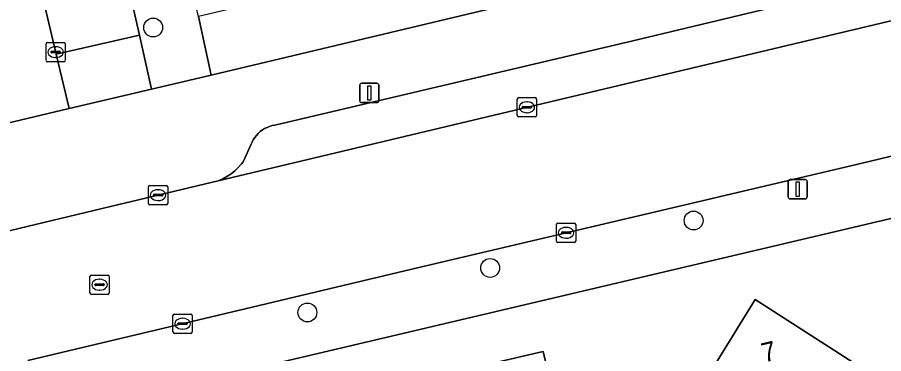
# Model space of a CAD drawing. Extents: x 158031 to 159244, y 380104 to 381214.
# Drawn here: x 158468.09 to 158513, y 380670.9 to 380688.32 of the extents above; entities that cross this region are included whole.
import ezdxf

# ---------------------------------------------------------------- set-up
doc = ezdxf.new("R2010")
doc.units = 0
for name, color, linetype in [('IMGEO_Boom', 7, 'Continuous'), ('IMGEO_Erf', 7, 'Continuous'), ('IMGEO_Groenvoorziening', 7, 'Continuous'), ('IMGEO_Kolk', 7, 'Continuous'), ('IMGEO_Lichtmast', 7, 'Continuous'), ('IMGEO_Pand', 7, 'Continuous'), ('IMGEO_Pand_nummerreeks', 7, 'Continuous'), ('IMGEO_Parkeervlak_open', 7, 'Continuous'), ('IMGEO_Rijbaan_lokaal_gesloten', 7, 'Continuous'), ('IMGEO_Rijbaan_lokaal_open', 7, 'Continuous'), ('IMGEO_Rioolput', 7, 'Continuous'), ('IMGEO_Voetpad_open', 7, 'Continuous')]:
    doc.layers.add(name, color=color, linetype=linetype)

msp = doc.modelspace()

# ---------------------------------------------------------------- linework, layer by layer
at = {"layer": 'IMGEO_Boom'}
for centre in [(158475.134, 380687.794), (158503.153, 380677.795), (158492.604, 380675.337), (158483.129, 380673.032)]:
    msp.add_circle(centre, 0.489, dxfattribs=at)
at = {"layer": 'IMGEO_Erf'}
for points in [[(158545.592, 380705.924), (158541.989, 380705.066), (158538.398, 380704.211), (158538.719, 380702.862), (158536.487, 380702.331), (158534.187, 380701.783), (158533.864, 380703.14), (158531.404, 380702.555), (158530.342, 380702.302), (158530.184, 380702.264), (158530.484, 380701.008), (158524.618, 380699.608), (158518.779, 380698.214), (158512.93, 380696.819), (158507.003, 380695.404), (158501.086, 380693.992), (158500, 380693.733), (158495.238, 380692.596), (158489.379, 380691.198), (158483.54, 380689.804), (158477.488, 380688.36), (158478.148, 380685.33), (158500, 380690.536), (158567.068, 380706.513)], [(158552.228, 380634.958), (158542.799, 380675.266), (158540.619, 380684.345), (158526.735, 380681.036), (158440.512, 380660.757)]]:
    msp.add_lwpolyline(points, dxfattribs=at)
for points in [[(158503.179, 380668.573), (158506.346, 380673.706), (158511.418, 380670.444), (158512.789, 380664.596), (158509.692, 380659.611), (158504.565, 380662.782)], [(158498.156, 380657.558), (158494.937, 380656.807), (158494.246, 380659.768), (158490.495, 380658.892), (158489.2, 380664.444), (158488.064, 380669.313), (158495.347, 380671.012), (158497.735, 380660.777), (158500, 380661.306), (158501.196, 380661.585), (158502.332, 380656.716), (158503.649, 380651.073), (158500, 380650.219), (158499.875, 380650.189)]]:
    msp.add_lwpolyline(points, close=True, dxfattribs=at)
at = {"layer": 'IMGEO_Groenvoorziening'}
msp.add_lwpolyline([(158474.417, 380687.398), (158470.103, 380686.415), (158470.774, 380683.592), (158475.055, 380684.601)], close=True, dxfattribs=at)
at = {"layer": 'IMGEO_Kolk'}
for p, q in [((158469.578, 380686.094), (158469.578, 380686.946)), ((158469.653, 380687.02), (158470.505, 380687.02)), ((158470.579, 380686.946), (158470.579, 380686.094)), ((158469.837, 380686.514), (158469.837, 380686.526)), ((158470.275, 380686.477), (158469.877, 380686.477)), ((158469.88, 380686.563), (158470.278, 380686.563)), ((158470.066, 380686.8), (158470.091, 380686.8)), ((158470.321, 380686.526), (158470.321, 380686.514)), ((158470.505, 380686.02), (158469.653, 380686.02)), ((158470.089, 380686.24), (158470.064, 380686.24)), ((158494.009, 380683.235), (158494.009, 380684.087)), ((158494.084, 380684.161), (158494.936, 380684.161)), ((158494.497, 380683.941), (158494.522, 380683.941)), ((158495.01, 380684.087), (158495.01, 380683.235)), ((158494.268, 380683.655), (158494.268, 380683.667)), ((158494.706, 380683.618), (158494.308, 380683.618)), ((158494.311, 380683.704), (158494.709, 380683.704)), ((158494.52, 380683.381), (158494.495, 380683.381)), ((158494.752, 380683.667), (158494.752, 380683.655)), ((158494.936, 380683.161), (158494.084, 380683.161)), ((158474.886, 380678.685), (158474.886, 380679.537)), ((158474.961, 380679.611), (158475.813, 380679.611)), ((158475.374, 380679.391), (158475.399, 380679.391)), ((158475.887, 380679.537), (158475.887, 380678.685)), ((158475.145, 380679.105), (158475.145, 380679.117)), ((158475.583, 380679.068), (158475.185, 380679.068)), ((158475.188, 380679.154), (158475.586, 380679.154)), ((158475.397, 380678.831), (158475.372, 380678.831)), ((158475.629, 380679.117), (158475.629, 380679.105)), ((158475.813, 380678.611), (158474.961, 380678.611)), ((158496.037, 380676.733), (158496.037, 380677.585)), ((158496.112, 380677.659), (158496.964, 380677.659)), ((158497.038, 380677.585), (158497.038, 380676.733)), ((158496.296, 380677.153), (158496.296, 380677.165)), ((158496.734, 380677.116), (158496.336, 380677.116)), ((158496.339, 380677.202), (158496.737, 380677.202)), ((158496.525, 380677.439), (158496.55, 380677.439)), ((158496.78, 380677.165), (158496.78, 380677.153)), ((158496.964, 380676.659), (158496.112, 380676.659)), ((158496.548, 380676.879), (158496.523, 380676.879)), ((158476.16, 380672.022), (158476.16, 380672.874)), ((158476.235, 380672.948), (158477.087, 380672.948)), ((158476.648, 380672.728), (158476.673, 380672.728)), ((158477.161, 380672.874), (158477.161, 380672.022)), ((158476.419, 380672.442), (158476.419, 380672.454)), ((158476.857, 380672.405), (158476.459, 380672.405)), ((158476.462, 380672.491), (158476.86, 380672.491)), ((158476.671, 380672.168), (158476.646, 380672.168)), ((158476.903, 380672.454), (158476.903, 380672.442)), ((158477.087, 380671.948), (158476.235, 380671.948))]:
    msp.add_line(p, q, dxfattribs=at)
for points in [[(158469.578, 380686.094), (158469.578, 380686.946)], [(158469.653, 380687.02), (158470.505, 380687.02)], [(158470.579, 380686.946), (158470.579, 380686.094)], [(158470.505, 380686.02), (158469.653, 380686.02)], [(158494.009, 380683.235), (158494.009, 380684.087)], [(158494.084, 380684.161), (158494.936, 380684.161)], [(158495.01, 380684.087), (158495.01, 380683.235)], [(158494.936, 380683.161), (158494.084, 380683.161)], [(158474.886, 380678.685), (158474.886, 380679.537)], [(158474.961, 380679.611), (158475.813, 380679.611)], [(158475.887, 380679.537), (158475.887, 380678.685)], [(158475.813, 380678.611), (158474.961, 380678.611)], [(158496.037, 380676.733), (158496.037, 380677.585)], [(158496.112, 380677.659), (158496.964, 380677.659)], [(158497.038, 380677.585), (158497.038, 380676.733)], [(158496.964, 380676.659), (158496.112, 380676.659)], [(158476.16, 380672.022), (158476.16, 380672.874)], [(158476.235, 380672.948), (158477.087, 380672.948)], [(158477.161, 380672.874), (158477.161, 380672.022)], [(158477.087, 380671.948), (158476.235, 380671.948)]]:
    msp.add_lwpolyline(points, dxfattribs=at)
for centre, radius, start, end in [((158469.655, 380686.944), 0.0765, 91.552, 178.448), ((158469.655, 380686.944), 0.0765, 91.552, 178.448), ((158470.503, 380686.944), 0.0765, 1.552, 88.448), ((158470.503, 380686.944), 0.0765, 1.552, 88.448), ((158469.877, 380686.523), 0.0403, 85.8775, 175.7526), ((158469.874, 380686.513), 0.0366, 178.938, 274.7102), ((158470.278, 380686.52), 0.043, 264.8664, 352.4533), ((158470.282, 380686.525), 0.0386, 1.7309, 96.639), ((158469.655, 380686.096), 0.0765, 181.552, 268.448), ((158469.655, 380686.096), 0.0765, 181.552, 268.448), ((158470.503, 380686.096), 0.0765, 271.552, 358.448), ((158470.503, 380686.096), 0.0765, 271.552, 358.448), ((158494.086, 380684.085), 0.0765, 91.552, 178.448), ((158494.086, 380684.085), 0.0765, 91.552, 178.448), ((158494.934, 380684.085), 0.0765, 1.552, 88.448), ((158494.934, 380684.085), 0.0765, 1.552, 88.448), ((158494.308, 380683.664), 0.0403, 85.8775, 175.7526), ((158494.305, 380683.654), 0.0366, 178.938, 274.7102), ((158494.709, 380683.661), 0.043, 264.8664, 352.4533), ((158494.713, 380683.666), 0.0386, 1.7309, 96.639), ((158494.086, 380683.237), 0.0765, 181.552, 268.448), ((158494.086, 380683.237), 0.0765, 181.552, 268.448), ((158494.934, 380683.237), 0.0765, 271.552, 358.448), ((158494.934, 380683.237), 0.0765, 271.552, 358.448), ((158474.963, 380679.535), 0.0765, 91.552, 178.448), ((158474.963, 380679.535), 0.0765, 91.552, 178.448), ((158475.811, 380679.535), 0.0765, 1.552, 88.448), ((158475.811, 380679.535), 0.0765, 1.552, 88.448), ((158475.185, 380679.114), 0.0403, 85.8775, 175.7526), ((158475.182, 380679.104), 0.0366, 178.938, 274.7102), ((158475.586, 380679.111), 0.043, 264.8664, 352.4533), ((158475.59, 380679.116), 0.0386, 1.7309, 96.639), ((158474.963, 380678.687), 0.0765, 181.552, 268.448), ((158474.963, 380678.687), 0.0765, 181.552, 268.448), ((158475.811, 380678.687), 0.0765, 271.552, 358.448), ((158475.811, 380678.687), 0.0765, 271.552, 358.448), ((158496.114, 380677.583), 0.0765, 91.552, 178.448), ((158496.114, 380677.583), 0.0765, 91.552, 178.448), ((158496.962, 380677.583), 0.0765, 1.552, 88.448), ((158496.962, 380677.583), 0.0765, 1.552, 88.448), ((158496.336, 380677.162), 0.0403, 85.8775, 175.7526), ((158496.333, 380677.152), 0.0366, 178.938, 274.7102), ((158496.737, 380677.159), 0.043, 264.8664, 352.4533), ((158496.741, 380677.164), 0.0386, 1.7309, 96.639), ((158496.114, 380676.735), 0.0765, 181.552, 268.448), ((158496.114, 380676.735), 0.0765, 181.552, 268.448), ((158496.962, 380676.735), 0.0765, 271.552, 358.448), ((158496.962, 380676.735), 0.0765, 271.552, 358.448), ((158476.237, 380672.872), 0.0765, 91.552, 178.448), ((158476.237, 380672.872), 0.0765, 91.552, 178.448), ((158477.085, 380672.872), 0.0765, 1.552, 88.448), ((158477.085, 380672.872), 0.0765, 1.552, 88.448), ((158476.459, 380672.451), 0.0403, 85.8775, 175.7526), ((158476.456, 380672.441), 0.0366, 178.938, 274.7102), ((158476.86, 380672.448), 0.043, 264.8664, 352.4533), ((158476.864, 380672.453), 0.0386, 1.7309, 96.639), ((158476.237, 380672.024), 0.0765, 181.552, 268.448), ((158476.237, 380672.024), 0.0765, 181.552, 268.448), ((158477.085, 380672.024), 0.0765, 271.552, 358.448), ((158477.085, 380672.024), 0.0765, 271.552, 358.448)]:
    msp.add_arc(centre, radius, start, end, dxfattribs=at)
for centre, major_axis, ratio, start_param, end_param in [((158470.065, 380686.52), (-0.387, 0.002), 0.722429, 4.712389, 7.853982), ((158470.09, 380686.52), (-0.39, 0.002), 0.717154, 1.570796, 4.712389), ((158494.496, 380683.661), (-0.387, 0.002), 0.722429, 4.712389, 7.853982), ((158494.521, 380683.661), (-0.39, 0.002), 0.717154, 1.570796, 4.712389), ((158475.373, 380679.111), (-0.387, 0.002), 0.722429, 4.712389, 7.853982), ((158475.398, 380679.111), (-0.39, 0.002), 0.717154, 1.570796, 4.712389), ((158496.524, 380677.159), (-0.387, 0.002), 0.722429, 4.712389, 7.853982), ((158496.549, 380677.159), (-0.39, 0.002), 0.717154, 1.570796, 4.712389), ((158476.647, 380672.448), (-0.387, 0.002), 0.722429, 4.712389, 7.853982), ((158476.672, 380672.448), (-0.39, 0.002), 0.717154, 1.570796, 4.712389)]:
    msp.add_ellipse(centre, major_axis=major_axis, ratio=ratio, start_param=start_param, end_param=end_param, dxfattribs=at)
at = {"layer": 'IMGEO_Lichtmast'}
for p, q in [((158485.843, 380684.004), (158485.843, 380684.804)), ((158485.843, 380684.804), (158485.843, 380684.004)), ((158485.943, 380684.904), (158486.733, 380684.904)), ((158486.733, 380684.904), (158485.943, 380684.904)), ((158486.833, 380684.804), (158486.833, 380684.004)), ((158486.833, 380684.004), (158486.833, 380684.804)), ((158486.733, 380683.904), (158485.943, 380683.904)), ((158485.943, 380683.904), (158486.733, 380683.904)), ((158508.051, 380679.016), (158508.051, 380679.816)), ((158508.051, 380679.816), (158508.051, 380679.016)), ((158508.151, 380679.916), (158508.941, 380679.916)), ((158508.941, 380679.916), (158508.151, 380679.916)), ((158509.041, 380679.816), (158509.041, 380679.016)), ((158509.041, 380679.016), (158509.041, 380679.816)), ((158508.941, 380678.916), (158508.151, 380678.916)), ((158508.151, 380678.916), (158508.941, 380678.916))]:
    msp.add_line(p, q, dxfattribs=at)
for points in [[(158486.263, 380684.779), (158486.413, 380684.779), (158486.413, 380684.029), (158486.263, 380684.029), (158486.263, 380684.779)], [(158508.471, 380679.791), (158508.621, 380679.791), (158508.621, 380679.041), (158508.471, 380679.041), (158508.471, 380679.791)]]:
    msp.add_lwpolyline(points, dxfattribs=at)
for centre, start, end in [((158485.943, 380684.804), 90, 180), ((158485.943, 380684.804), 90, 180), ((158486.733, 380684.804), 0, 90), ((158486.733, 380684.804), 360, 90), ((158485.943, 380684.004), 180, 270), ((158485.943, 380684.004), 180, 270), ((158486.733, 380684.004), 270, 0), ((158486.733, 380684.004), 270, 0), ((158508.151, 380679.816), 90, 180), ((158508.151, 380679.816), 90, 180), ((158508.941, 380679.816), 0, 90), ((158508.941, 380679.816), 360, 90), ((158508.151, 380679.016), 180, 270), ((158508.151, 380679.016), 180, 270), ((158508.941, 380679.016), 270, 0), ((158508.941, 380679.016), 270, 0)]:
    msp.add_arc(centre, 0.1, start, end, dxfattribs=at)
at = {"layer": 'IMGEO_Pand'}
for points in [[(158512.789, 380664.596), (158511.418, 380670.444), (158506.346, 380673.706), (158503.179, 380668.573), (158504.565, 380662.782), (158509.692, 380659.611)], [(158502.332, 380656.716), (158501.196, 380661.585), (158500, 380661.306), (158497.735, 380660.777), (158495.347, 380671.012), (158488.064, 380669.313), (158489.2, 380664.444), (158490.495, 380658.892), (158494.246, 380659.768), (158494.937, 380656.807), (158498.156, 380657.558), (158499.875, 380650.189), (158500, 380650.219), (158503.649, 380651.073)]]:
    msp.add_lwpolyline(points, close=True, dxfattribs=at)
at = {"layer": 'IMGEO_Parkeervlak_open'}
msp.add_lwpolyline([(158474.417, 380687.398), (158470.632, 380703.986), (158466.174, 380702.945), (158470.103, 380686.415)], close=True, dxfattribs=at)
msp.add_lwpolyline([(158568.163, 380703.411), (158500, 380687.103), (158481.439, 380682.737), (158481.302, 380682.71), (158481.168, 380682.671), (158481.038, 380682.62), (158480.913, 380682.558), (158480.795, 380682.485), (158480.683, 380682.401), (158480.579, 380682.308), (158480.484, 380682.206), (158480.398, 380682.096), (158480.323, 380681.978), (158480.258, 380681.855), (158480.211, 380681.743), (158479.795, 380680.84), (158479.71, 380680.727), (158479.545, 380680.538), (158479.365, 380680.365), (158479.169, 380680.209), (158478.961, 380680.07), (158478.741, 380679.951), (158478.511, 380679.852), (158500, 380684.965), (158511.485, 380687.697), (158542.058, 380694.963)], dxfattribs=at)
at = {"layer": 'IMGEO_Rijbaan_lokaal_gesloten'}
for points in [[(158606.86, 380710.387), (158593.579, 380707.143), (158575.987, 380702.987), (158568.7, 380701.266), (158562.571, 380699.819), (158542.058, 380694.963), (158511.485, 380687.697), (158500, 380684.965), (158478.511, 380679.852), (158472.929, 380678.524), (158465.555, 380676.768), (158464.498, 380676.516), (158456.256, 380674.553), (158428.391, 380668.017)], [(158468.629, 380670.535), (158475.98, 380672.286), (158488.915, 380675.368), (158493.013, 380676.331), (158496.254, 380677.093), (158500, 380677.974), (158508.664, 380680), (158511.898, 380680.77), (158515.63, 380681.659), (158534.596, 380686.174), (158538.203, 380687.002), (158546.861, 380689.045), (158549.705, 380689.705), (158569.612, 380694.494), (158570.81, 380694.782), (158596.549, 380700.81), (158610.098, 380703.953)]]:
    msp.add_lwpolyline(points, dxfattribs=at)
at = {"layer": 'IMGEO_Rijbaan_lokaal_open'}
msp.add_lwpolyline([(158465.25, 380776.353), (158458.389, 380774.771), (158448.498, 380772.49), (158443.849, 380771.419), (158448.9, 380750), (158465.02, 380682.236), (158470.774, 380683.592), (158470.103, 380686.415), (158466.174, 380702.945), (158464.407, 380710.377), (158459.972, 380729.032), (158458.956, 380733.307), (158474.565, 380737.039), (158471.494, 380750)], close=True, dxfattribs=at)
at = {"layer": 'IMGEO_Rioolput'}
for p, q in [((158471.856, 380674.044), (158471.856, 380674.896)), ((158471.931, 380674.97), (158472.783, 380674.97)), ((158472.857, 380674.896), (158472.857, 380674.044)), ((158472.115, 380674.464), (158472.115, 380674.476)), ((158472.553, 380674.427), (158472.155, 380674.427)), ((158472.158, 380674.513), (158472.556, 380674.513)), ((158472.344, 380674.75), (158472.369, 380674.75)), ((158472.599, 380674.476), (158472.599, 380674.464)), ((158472.783, 380673.97), (158471.931, 380673.97)), ((158472.367, 380674.19), (158472.342, 380674.19))]:
    msp.add_line(p, q, dxfattribs=at)
for points in [[(158471.856, 380674.044), (158471.856, 380674.896)], [(158471.931, 380674.97), (158472.783, 380674.97)], [(158472.857, 380674.896), (158472.857, 380674.044)], [(158472.783, 380673.97), (158471.931, 380673.97)]]:
    msp.add_lwpolyline(points, dxfattribs=at)
for centre, radius, start, end in [((158471.933, 380674.894), 0.0765, 91.552, 178.448), ((158471.933, 380674.894), 0.0765, 91.552, 178.448), ((158472.781, 380674.894), 0.0765, 1.552, 88.448), ((158472.781, 380674.894), 0.0765, 1.552, 88.448), ((158472.155, 380674.473), 0.0403, 85.8775, 175.7526), ((158472.152, 380674.463), 0.0366, 178.938, 274.7102), ((158472.556, 380674.47), 0.043, 264.8664, 352.4533), ((158472.56, 380674.475), 0.0386, 1.7309, 96.639), ((158471.933, 380674.046), 0.0765, 181.552, 268.448), ((158471.933, 380674.046), 0.0765, 181.552, 268.448), ((158472.781, 380674.046), 0.0765, 271.552, 358.448), ((158472.781, 380674.046), 0.0765, 271.552, 358.448)]:
    msp.add_arc(centre, radius, start, end, dxfattribs=at)
for centre, major_axis, ratio, start_param, end_param in [((158472.343, 380674.47), (-0.387, 0.002), 0.722429, 4.712389, 7.853982), ((158472.368, 380674.47), (-0.39, 0.002), 0.717154, 1.570796, 4.712389)]:
    msp.add_ellipse(centre, major_axis=major_axis, ratio=ratio, start_param=start_param, end_param=end_param, dxfattribs=at)
at = {"layer": 'IMGEO_Voetpad_open'}
for points in [[(158466.174, 380702.945), (158470.632, 380703.986), (158474.417, 380687.398), (158475.055, 380684.601), (158478.148, 380685.33), (158477.488, 380688.36), (158475.389, 380697.195), (158473.657, 380704.565), (158472.966, 380707.473), (158472.622, 380708.837), (158471.907, 380711.848), (158470.285, 380718.72), (158468.21, 380727.452), (158467.702, 380729.868)], [(158678.337, 380720.133), (158638.594, 380710.645), (158635.165, 380709.826), (158615.004, 380705.091), (158610.098, 380703.953), (158596.549, 380700.81), (158570.81, 380694.782), (158569.612, 380694.494), (158549.705, 380689.705), (158546.861, 380689.045), (158538.203, 380687.002), (158534.596, 380686.174), (158515.63, 380681.659), (158511.898, 380680.77), (158508.664, 380680), (158500, 380677.974), (158496.254, 380677.093), (158493.013, 380676.331), (158488.915, 380675.368), (158475.98, 380672.286), (158468.629, 380670.535)], [(158620.444, 380718.631), (158615.556, 380718.152), (158573.761, 380708.16), (158570.352, 380707.295), (158567.068, 380706.513), (158500, 380690.536), (158478.148, 380685.33), (158475.055, 380684.601), (158470.774, 380683.592), (158465.02, 380682.236), (158462.621, 380681.705), (158458.268, 380680.768), (158452.408, 380679.382), (158444.752, 380677.453), (158441.902, 380676.775), (158437.459, 380675.717), (158427.098, 380673.251), (158417.251, 380670.908), (158417.108, 380670.868)], [(158423.526, 380656.735), (158425.174, 380657.148), (158440.512, 380660.757), (158526.735, 380681.036), (158540.619, 380684.345), (158545.869, 380685.589), (158566.205, 380690.407), (158570.101, 380691.331), (158573.471, 380692.129), (158646.034, 380709.321)], [(158465.555, 380676.768), (158472.929, 380678.524), (158478.511, 380679.852), (158478.741, 380679.951), (158478.961, 380680.07), (158479.169, 380680.209), (158479.365, 380680.365), (158479.545, 380680.538), (158479.71, 380680.727), (158479.795, 380680.84), (158480.211, 380681.743), (158480.258, 380681.855), (158480.323, 380681.978), (158480.398, 380682.096), (158480.484, 380682.206), (158480.579, 380682.308), (158480.683, 380682.401), (158480.795, 380682.485), (158480.913, 380682.558), (158481.038, 380682.62), (158481.168, 380682.671), (158481.302, 380682.71), (158481.439, 380682.737), (158500, 380687.103), (158568.163, 380703.411)]]:
    msp.add_lwpolyline(points, dxfattribs=at)

# ---------------------------------------------------------------- texts
at = {"layer": 'IMGEO_Pand_nummerreeks'}
msp.add_text('7', height=1, rotation=13.3282, dxfattribs=at).set_placement((158506.797, 380670.432))

doc.saveas('drawing.dxf')
